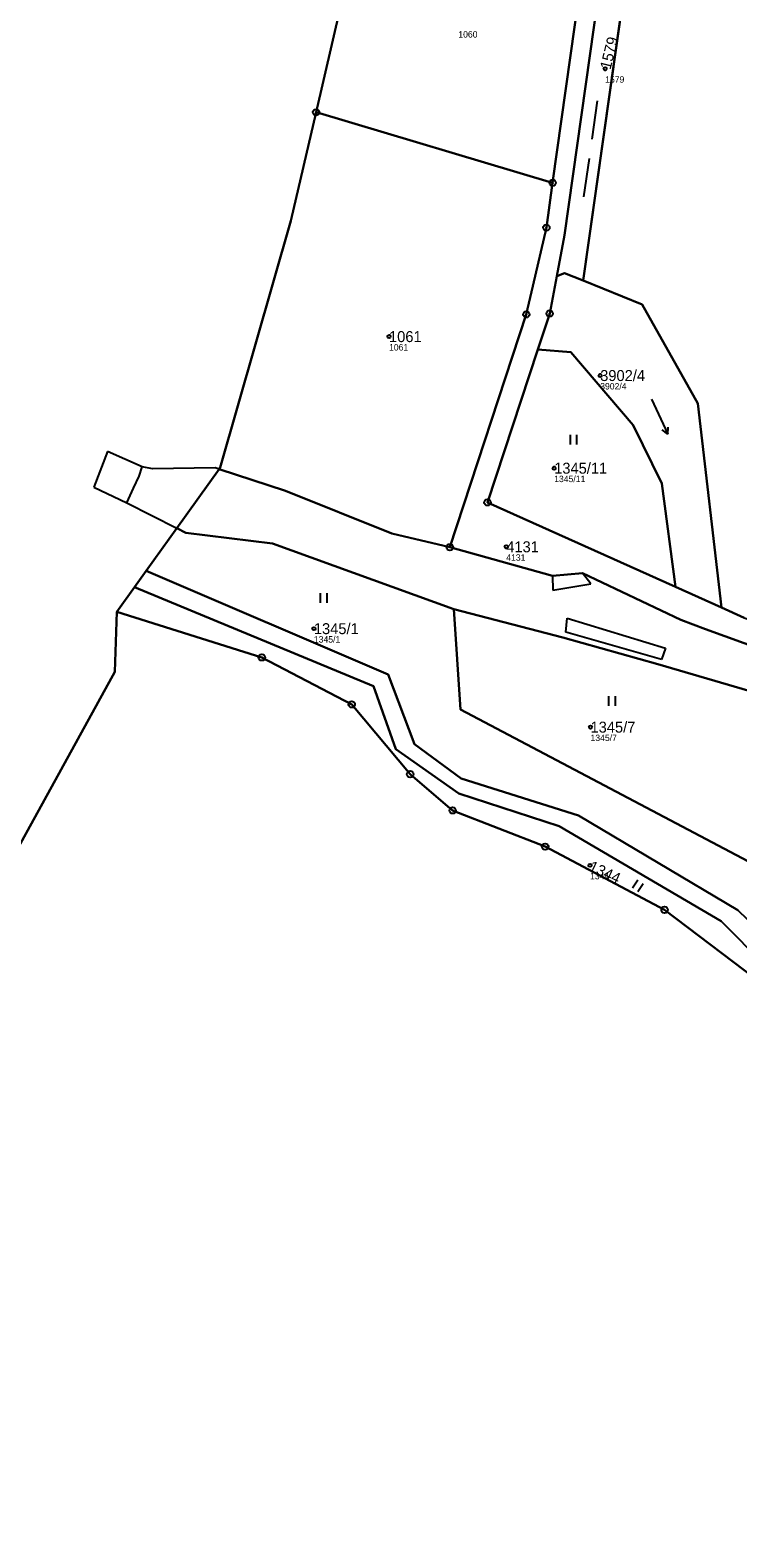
# Model space of a CAD drawing. Extents: x -658203 to -653176, y -1156738 to -1151709.
# Drawn here: x -655735.7 to -655626, y -1153042.4 to -1152808.5 of the extents above; entities that cross this region are included whole.
import ezdxf

# ---------------------------------------------------------------- set-up
doc = ezdxf.new("R2010")
doc.units = 0
for name, color, linetype in [('Vrstva 1', 7, 'Continuous'), ('Vrstva 2', 7, 'Continuous'), ('Vrstva 3', 7, 'Continuous'), ('Vrstva 4', 7, 'Continuous'), ('Vrstva 50', 7, 'Continuous'), ('Vrstva 51', 7, 'Continuous'), ('Vrstva 8', 7, 'Continuous')]:
    doc.layers.add(name, color=color, linetype=linetype)

msp = doc.modelspace()

# ---------------------------------------------------------------- linework, layer by layer
at = {"layer": 'Vrstva 1'}
for p, q in [((-655641.17, -1152784.83), (-655650.03, -1152847.36)), ((-655691.41, -1152821.26), (-655654.74, -1152832.21)), ((-655654.1, -1152846.69), (-655655.2, -1152852.45)), ((-655655.2, -1152852.45), (-655657.04, -1152858.04)), ((-655712.99, -1152885.77), (-655706.44, -1152876.59)), ((-655717.72, -1152892.39), (-655712.99, -1152885.77)), ((-655719.53, -1152894.92), (-655717.72, -1152892.39)), ((-655722.27, -1152898.75), (-655719.53, -1152894.92)), ((-655635.69, -1152894.88), (-655628.56, -1152898.09))]:
    msp.add_line(p, q, dxfattribs=at)
for points in [[(-655691.41, -1152821.26), (-655680.24, -1152772.97), (-655727.77, -1152736.48)], [(-655654.74, -1152832.21), (-655647.89, -1152783.49), (-655647.57, -1152781.25)], [(-655644.81, -1152782.8), (-655645.07, -1152784.62), (-655652.88, -1152840.32), (-655654.1, -1152846.69)], [(-655706.44, -1152876.59), (-655706.26, -1152876.35), (-655695.3, -1152838.09), (-655691.41, -1152821.26)], [(-655670.67, -1152888.72), (-655658.82, -1152852.6), (-655657.81, -1152848.24), (-655655.71, -1152839.15), (-655654.74, -1152832.21)], [(-655650.03, -1152847.36), (-655652.91, -1152846.2), (-655654.1, -1152846.69)], [(-655628.56, -1152898.09), (-655632.23, -1152866.42), (-655640.85, -1152851.06), (-655650.03, -1152847.36)], [(-655657.04, -1152858.04), (-655664.84, -1152881.76), (-655635.69, -1152894.88)], [(-655635.69, -1152894.88), (-655637.82, -1152878.81), (-655642.26, -1152869.77), (-655651.94, -1152858.48), (-655657.04, -1152858.04)], [(-655706.44, -1152876.59), (-655696.17, -1152879.99), (-655679.68, -1152886.58), (-655670.67, -1152888.72)], [(-655670.07, -1152898.34), (-655698.14, -1152888.13), (-655711.62, -1152886.47), (-655712.99, -1152885.77)], [(-655582.52, -1152917.11), (-655587.39, -1152915.71), (-655612.65, -1152908.14), (-655612.5, -1152907.48), (-655615.67, -1152906.55), (-655615.48, -1152907.05), (-655628.05, -1152902.52), (-655631.04, -1152901.44), (-655634.88, -1152899.98), (-655650.13, -1152892.72), (-655654.75, -1152893.16), (-655670.67, -1152888.72)], [(-655717.72, -1152892.39), (-655680.24, -1152908.46), (-655676.17, -1152919.25), (-655668.9, -1152924.57), (-655650.72, -1152930.31), (-655626.04, -1152945.03), (-655624.55, -1152946.45), (-655613.04, -1152957.75), (-655598.1, -1152972.6), (-655591.86, -1152976.72)], [(-655562.69, -1152989.91), (-655568.4, -1152998.34), (-655570.84, -1152996.55), (-655601.55, -1152974), (-655628.61, -1152946.7), (-655653.72, -1152932), (-655669.27, -1152926.9), (-655679.05, -1152920.05), (-655682.52, -1152910.27), (-655719.53, -1152894.92)], [(-655792.52, -1153081.55), (-655784.79, -1153051.32), (-655775.47, -1152999.92), (-655750.19, -1152958.21), (-655722.6, -1152908.03), (-655722.27, -1152898.75)], [(-655614.17, -1152964.08), (-655621.41, -1152957.04), (-655637.39, -1152944.96), (-655655.89, -1152935.16), (-655670.24, -1152929.54), (-655676.82, -1152923.92), (-655685.88, -1152913.09), (-655699.81, -1152905.81), (-655722.27, -1152898.75)], [(-655623.51, -1152937.92), (-655669, -1152913.91), (-655670.07, -1152898.34)], [(-655615.63, -1152913.54), (-655638.43, -1152906.84), (-655653.17, -1152902.73), (-655670.07, -1152898.34)], [(-655628.56, -1152898.09), (-655625.03, -1152899.68), (-655605.27, -1152905.99), (-655581.5, -1152913.59), (-655582.32, -1152916.43), (-655582.52, -1152917.11)]]:
    msp.add_lwpolyline(points, dxfattribs=at)
at = {"layer": 'Vrstva 3'}
for p, q in [((-655648.63, -1152825.44), (-655647.8, -1152819.5)), ((-655649.88, -1152834.36), (-655649.05, -1152828.42)), ((-655639.41, -1152865.76), (-655636.87, -1152871.2)), ((-655651.97, -1152872.8), (-655651.97, -1152871.3)), ((-655650.97, -1152872.8), (-655650.97, -1152871.3)), ((-655636.87, -1152871.2), (-655637.74, -1152870.52)), ((-655636.87, -1152871.2), (-655636.83, -1152870.1)), ((-655690.71, -1152897.35), (-655690.71, -1152895.85)), ((-655689.71, -1152897.35), (-655689.71, -1152895.85)), ((-655646.01, -1152913.33), (-655646.01, -1152911.83)), ((-655645.01, -1152913.33), (-655645.01, -1152911.83)), ((-655642.37, -1152941.54), (-655641.51, -1152940.31)), ((-655641.55, -1152942.11), (-655640.69, -1152940.88))]:
    msp.add_line(p, q, dxfattribs=at)
at = {"layer": 'Vrstva 4'}
for p, q in [((-655723.74, -1152873.89), (-655725.84, -1152879.42)), ((-655718.38, -1152876.23), (-655723.74, -1152873.89)), ((-655718.84, -1152877.7), (-655718.38, -1152876.23)), ((-655716.75, -1152876.58), (-655718.38, -1152876.23)), ((-655707.04, -1152876.39), (-655716.75, -1152876.58)), ((-655706.44, -1152876.59), (-655707.04, -1152876.39)), ((-655719.72, -1152879.54), (-655718.84, -1152877.7)), ((-655725.84, -1152879.42), (-655720.72, -1152881.81)), ((-655720.72, -1152881.81), (-655719.72, -1152879.54)), ((-655720.72, -1152881.81), (-655712.99, -1152885.77)), ((-655648.8, -1152894.4), (-655650.13, -1152892.72)), ((-655654.75, -1152893.16), (-655654.73, -1152895.4)), ((-655654.73, -1152895.4), (-655648.8, -1152894.4)), ((-655652.72, -1152901.91), (-655652.5, -1152899.7)), ((-655652.5, -1152899.7), (-655637.26, -1152904.35)), ((-655637.86, -1152906.14), (-655652.72, -1152901.91)), ((-655637.26, -1152904.35), (-655637.86, -1152906.14))]:
    msp.add_line(p, q, dxfattribs=at)
at = {"layer": 'Vrstva 50'}
for centre in [(-655646.6, -1152814.51), (-655680.1, -1152856.05), (-655647.37, -1152862.09), (-655654.5, -1152876.46), (-655661.93, -1152888.65), (-655691.75, -1152901.35), (-655648.87, -1152916.62), (-655648.94, -1152938.06)]:
    msp.add_circle(centre, 0.25, dxfattribs=at)
at = {"layer": 'Vrstva 51'}
for points in [[(-655654.74, -1152832.21), (-655647.89, -1152783.49), (-655647.57, -1152781.25), (-655727.77, -1152736.48), (-655680.24, -1152772.97), (-655691.41, -1152821.26)], [(-655652.88, -1152840.32), (-655654.1, -1152846.69), (-655652.91, -1152846.2), (-655650.03, -1152847.36), (-655641.17, -1152784.83), (-655644.81, -1152782.8), (-655645.07, -1152784.62)], [(-655581.5, -1152913.59), (-655582.32, -1152916.43), (-655582.52, -1152917.11), (-655556.49, -1152924.54), (-655541.96, -1152929.28), (-655538.9, -1152912.54), (-655527.2, -1152848.46), (-655641.17, -1152784.83), (-655650.03, -1152847.36), (-655640.85, -1152851.06), (-655632.23, -1152866.42), (-655628.56, -1152898.09), (-655625.03, -1152899.68), (-655605.27, -1152905.99)], [(-655655.71, -1152839.15), (-655654.74, -1152832.21), (-655691.41, -1152821.26), (-655695.3, -1152838.09), (-655706.26, -1152876.35), (-655706.44, -1152876.59), (-655696.17, -1152879.99), (-655679.68, -1152886.58), (-655670.67, -1152888.72), (-655658.82, -1152852.6), (-655657.81, -1152848.24)], [(-655654.1, -1152846.69), (-655655.2, -1152852.45), (-655657.04, -1152858.04), (-655651.94, -1152858.48), (-655642.26, -1152869.77), (-655637.82, -1152878.81), (-655635.69, -1152894.88), (-655628.56, -1152898.09), (-655632.23, -1152866.42), (-655640.85, -1152851.06), (-655650.03, -1152847.36), (-655652.91, -1152846.2)], [(-655637.82, -1152878.81), (-655642.26, -1152869.77), (-655651.94, -1152858.48), (-655657.04, -1152858.04), (-655664.84, -1152881.76), (-655635.69, -1152894.88)], [(-655623.51, -1152937.92), (-655669, -1152913.91), (-655670.07, -1152898.34), (-655698.14, -1152888.13), (-655711.62, -1152886.47), (-655712.99, -1152885.77), (-655717.72, -1152892.39), (-655680.24, -1152908.46), (-655676.17, -1152919.25), (-655668.9, -1152924.57), (-655650.72, -1152930.31), (-655626.04, -1152945.03), (-655624.55, -1152946.45), (-655613.04, -1152957.75), (-655598.1, -1152972.6), (-655591.86, -1152976.72), (-655588.11, -1152969.09), (-655605.81, -1152952.33), (-655609.69, -1152949.2)], [(-655465.48, -1153072.02), (-655613.12, -1153006.32), (-655614.17, -1152964.08), (-655621.41, -1152957.04), (-655637.39, -1152944.96), (-655655.89, -1152935.16), (-655670.24, -1152929.54), (-655676.82, -1152923.92), (-655685.88, -1152913.09), (-655699.81, -1152905.81), (-655722.27, -1152898.75), (-655722.6, -1152908.03), (-655750.19, -1152958.21), (-655775.47, -1152999.92), (-655784.79, -1153051.32), (-655792.52, -1153081.55), (-655800.41, -1153105.56), (-655537.55, -1153225.77), (-655501.55, -1153148.97)], [(-655615.63, -1152913.54), (-655638.43, -1152906.84), (-655653.17, -1152902.73), (-655670.07, -1152898.34), (-655669, -1152913.91), (-655623.51, -1152937.92)]]:
    msp.add_lwpolyline(points, close=True, dxfattribs=at)
for points in [[(-655750.19, -1152958.21), (-655722.6, -1152908.03), (-655722.27, -1152898.75), (-655719.53, -1152894.92), (-655717.72, -1152892.39), (-655712.99, -1152885.77), (-655706.44, -1152876.59), (-655706.26, -1152876.35), (-655695.3, -1152838.09), (-655691.41, -1152821.26), (-655680.24, -1152772.97)], [(-655647.89, -1152783.49), (-655654.74, -1152832.21), (-655655.71, -1152839.15), (-655657.81, -1152848.24), (-655658.82, -1152852.6), (-655670.67, -1152888.72), (-655654.75, -1152893.16), (-655650.13, -1152892.72), (-655634.88, -1152899.98), (-655631.04, -1152901.44), (-655628.05, -1152902.52), (-655615.48, -1152907.05)], [(-655625.03, -1152899.68), (-655628.56, -1152898.09), (-655635.69, -1152894.88), (-655664.84, -1152881.76), (-655657.04, -1152858.04), (-655655.2, -1152852.45), (-655654.1, -1152846.69), (-655652.88, -1152840.32), (-655645.07, -1152784.62)], [(-655615.48, -1152907.05), (-655628.05, -1152902.52), (-655631.04, -1152901.44), (-655634.88, -1152899.98), (-655650.13, -1152892.72), (-655654.75, -1152893.16), (-655670.67, -1152888.72), (-655679.68, -1152886.58), (-655696.17, -1152879.99), (-655706.44, -1152876.59), (-655712.99, -1152885.77), (-655711.62, -1152886.47), (-655698.14, -1152888.13), (-655670.07, -1152898.34), (-655653.17, -1152902.73), (-655638.43, -1152906.84), (-655615.63, -1152913.54)], [(-655624.55, -1152946.45), (-655626.04, -1152945.03), (-655650.72, -1152930.31), (-655668.9, -1152924.57), (-655676.17, -1152919.25), (-655680.24, -1152908.46), (-655717.72, -1152892.39), (-655719.53, -1152894.92), (-655682.52, -1152910.27), (-655679.05, -1152920.05), (-655669.27, -1152926.9), (-655653.72, -1152932), (-655628.61, -1152946.7), (-655601.55, -1152974)], [(-655601.55, -1152974), (-655628.61, -1152946.7), (-655653.72, -1152932), (-655669.27, -1152926.9), (-655679.05, -1152920.05), (-655682.52, -1152910.27), (-655719.53, -1152894.92), (-655722.27, -1152898.75), (-655699.81, -1152905.81), (-655685.88, -1152913.09), (-655676.82, -1152923.92), (-655670.24, -1152929.54), (-655655.89, -1152935.16), (-655637.39, -1152944.96), (-655621.41, -1152957.04)]]:
    msp.add_lwpolyline(points, dxfattribs=at)
at = {"layer": 'Vrstva 8'}
for centre, radius in [((-655691.41, -1152821.26), 0.5), ((-655691.41, -1152821.26), 0.0303), ((-655654.74, -1152832.21), 0.5), ((-655654.74, -1152832.21), 0.0303), ((-655655.71, -1152839.15), 0.5), ((-655655.71, -1152839.15), 0.0303), ((-655658.82, -1152852.6), 0.5), ((-655658.82, -1152852.6), 0.0303), ((-655655.2, -1152852.45), 0.5), ((-655655.2, -1152852.45), 0.0303), ((-655664.84, -1152881.76), 0.5), ((-655664.84, -1152881.76), 0.0303), ((-655670.67, -1152888.72), 0.5), ((-655670.67, -1152888.72), 0.0303), ((-655699.81, -1152905.81), 0.5), ((-655699.81, -1152905.81), 0.0303), ((-655685.88, -1152913.09), 0.5), ((-655685.88, -1152913.09), 0.0303), ((-655676.82, -1152923.92), 0.5), ((-655676.82, -1152923.92), 0.0303), ((-655670.24, -1152929.54), 0.5), ((-655670.24, -1152929.54), 0.0303), ((-655655.89, -1152935.16), 0.5), ((-655655.89, -1152935.16), 0.0303), ((-655637.39, -1152944.96), 0.5), ((-655637.39, -1152944.96), 0.0303)]:
    msp.add_circle(centre, radius, dxfattribs=at)

# ---------------------------------------------------------------- texts
at = {"layer": 'Vrstva 2'}
for s, rotation, p in [('1579', 76, (-655645.78, -1152814.72)), ('1344', 335, (-655649.3, -1152938.83))]:
    msp.add_text(s, height=1.7, rotation=rotation, dxfattribs=at).set_placement(p)
for s, p in [('1061', (-655680.1, -1152856.9)), ('3902/4', (-655647.37, -1152862.94)), ('1345/11', (-655654.5, -1152877.31)), ('4131', (-655661.93, -1152889.5)), ('1345/1', (-655691.75, -1152902.2)), ('1345/7', (-655648.87, -1152917.47))]:
    msp.add_text(s, height=1.7, dxfattribs=at).set_placement(p)
at = {"layer": 'Vrstva 50'}
for s, p in [('1060', (-655669.36, -1152809.67)), ('1579', (-655646.6, -1152816.67)), ('1061', (-655680.1, -1152858.21)), ('3902/4', (-655647.37, -1152864.25)), ('1345/11', (-655654.5, -1152878.62)), ('4131', (-655661.93, -1152890.81)), ('1345/1', (-655691.75, -1152903.51)), ('1345/7', (-655648.87, -1152918.78)), ('1344', (-655648.94, -1152940.22))]:
    msp.add_text(s, height=1, dxfattribs=at).set_placement(p)

doc.saveas('drawing.dxf')
